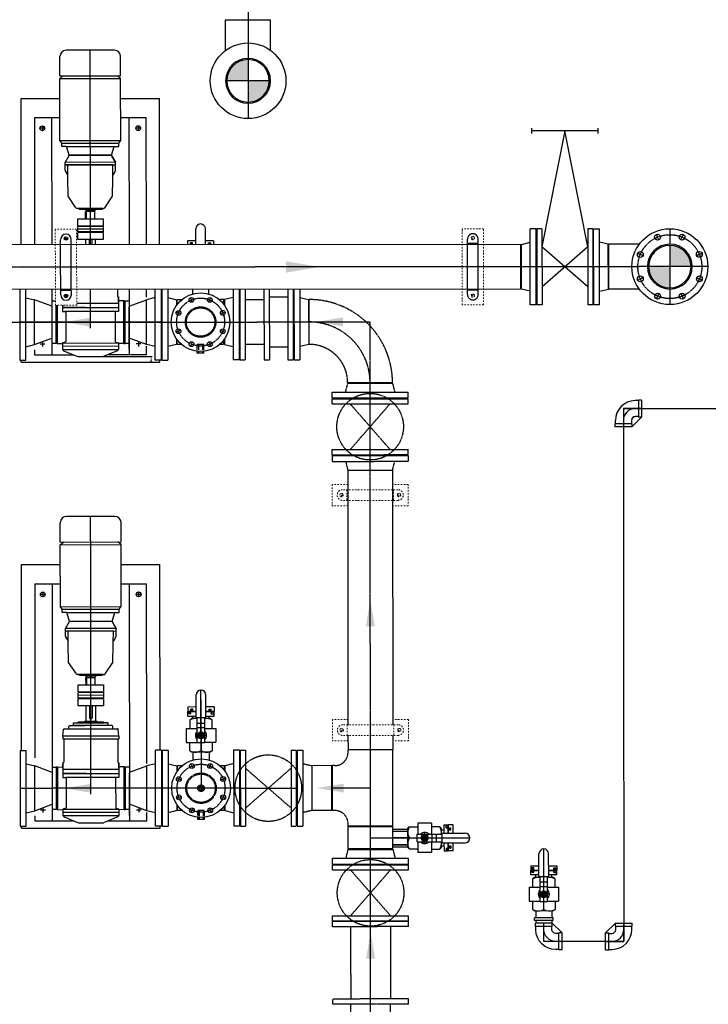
# Model space of a CAD drawing. Header units: metres. Extents: x -270273 to 328371, y -146885 to 591473.
# Tile 277 of 473: x -91211 to -88626, y 416465 to 420161. Entities that reach past the tile are written whole.
import ezdxf

# ---------------------------------------------------------------- set-up
doc = ezdxf.new("R2010")
doc.units = ezdxf.units.M
for name, pattern in [('CENTER', [2, 1.25, -0.25, 0.25, -0.25]), ('HIDDEN', [0.375, 0.25, -0.125]), ('RI-AWZI_SLIBLEIDING', [11, 5, -3, 0, -3])]:
    doc.linetypes.add(name, pattern=pattern)
doc.layers.get('0').update_dxf_attribs({"color": 151})
for name, color, linetype in [('0A1', 6, 'Continuous'), ('0H', 6, 'CENTER'), ('0Hid', 6, 'HIDDEN'), ('0Hu1', 6, 'Continuous'), ('0Symbol', 6, 'Continuous')]:
    doc.layers.add(name, color=color, linetype=linetype)
doc.layers.add('B-XX-RI-AWZI_SLIBLEIDING-G', color=40, linetype='RI-AWZI_SLIBLEIDING', lineweight=18)

# ---------------------------------------------------------------- blocks, each defined once
blk = doc.blocks.new('Vof150')
for p, q in [((-92, -33), (-84.15, 0)), ((-84.15, 0), (84.15, 0)), ((84.15, 0), (92, -33)), ((-142.5, -33), (142.5, -33)), ((-142.5, -55), (-142.5, -33)), ((142.5, -55), (142.5, -33)), ((-142.5, -55), (142.5, -55))]:
    blk.add_line(p, q)
blk = doc.blocks.new('LD150')
for p, q in [((-17, 500), (-17, 520)), ((233, 520), (233, 500)), ((-17, 510), (233, 510)), ((22, 75), (108, 510)), ((108, 510), (194, 75)), ((3, 142.5), (3, -142.5)), ((3, 142.5), (22, 142.5)), ((22, 142.5), (22, -142.5)), ((194, 142.5), (194, -142.5)), ((194, 142.5), (213, 142.5)), ((213, 142.5), (213, -142.5)), ((22, -75), (194, 75)), ((22, 75), (194, -75)), ((3, -142.5), (22, -142.5)), ((194, -142.5), (213, -142.5))]:
    blk.add_line(p, q)
blk = doc.blocks.new('M150600')
for p, q in [((-150, 142.5), (-150, -142.5)), ((-131, 142.5), (-150, 142.5)), ((-131, 142.5), (-131, -142.5)), ((140.5, 142.5), (140.5, -142.5)), ((159.5, 142.5), (140.5, 142.5)), ((159.5, 142.5), (159.5, -142.5)), ((431, 142.5), (431, -142.5)), ((450, 142.5), (431, 142.5)), ((450, 142.5), (450, -142.5)), ((-131, 75), (140.5, 75)), ((431, 75), (159.5, 75)), ((-131, -75), (140.5, -75)), ((431, -75), (159.5, -75)), ((-131, -142.5), (-150, -142.5)), ((159.5, -142.5), (140.5, -142.5)), ((450, -142.5), (431, -142.5))]:
    blk.add_line(p, q)
blk = doc.blocks.new('LD150ba')
for p, q in [((0, 142.5), (0, -142.5)), ((0, 142.5), (19, 142.5)), ((19, 142.5), (19, -142.5)), ((191, 142.5), (191, -142.5)), ((191, 142.5), (210, 142.5)), ((210, 142.5), (210, -142.5)), ((19, -75), (191, 75)), ((19, 75), (191, -75)), ((0, -142.5), (19, -142.5)), ((191, -142.5), (210, -142.5))]:
    blk.add_line(p, q)
at = {"color": 0, "linetype": 'ByBlock'}
blk.add_line((0, 0), (210, 0), dxfattribs=at)
blk.add_circle((105, 0), 125)
blk = doc.blocks.new('S150')
for p, q in [((-227.15, 143), (-58.85, 143)), ((-227.15, 134.15), (-227.15, 143)), ((-58.85, 134.15), (-58.85, 143)), ((-286, -84.15), (-286, 84.15)), ((-286, 84.15), (-277.15, 84.15)), ((-8.85, 84.15), (0, 84.15)), ((0, -84.15), (0, 84.15)), ((-286, -84.15), (0, -84.15))]:
    blk.add_line(p, q)
at = {"color": 0, "linetype": 'ByBlock'}
blk.add_line((-143, 0), (-143, 143), dxfattribs=at)
for centre, start, end in [((-277.15, 134.15), 270, 0), ((-8.85, 134.15), 180, 270)]:
    blk.add_arc(centre, 50, start, end)
blk = doc.blocks.new('sok-DN50va')
for p, q in [((-32.75, 0), (32.75, 0)), ((-32.75, 0), (-32.75, -56)), ((32.75, 0), (32.75, -56)), ((-32.75, -56), (32.75, -56))]:
    blk.add_line(p, q)
at = {"color": 0, "linetype": 'ByBlock'}
blk.add_line((0, -56), (0, 0), dxfattribs=at)
at = {"color": 0, "linetype": 'HIDDEN'}
for p, q in [((-26, 0), (-26, -56)), ((-25, 0), (-25, -56)), ((25, 0), (25, -56)), ((26, 0), (26, -56))]:
    blk.add_line(p, q, dxfattribs=at)
blk = doc.blocks.new('A$C2A487C3A')
for p, q in [((0, -142.5), (0, 142.5)), ((0, 142.5), (22, 142.5)), ((22, 142.5), (22, -142.5)), ((55, 122), (55, 90.9)), ((200, 122), (55, 122)), ((120, -768), (120, 122)), ((164, 107.2), (217.8, 129.3)), ((312.2, 129.3), (217.8, 129.3)), ((366, 107.2), (312.2, 129.3)), ((475, 122), (330, 122)), ((410, -768), (410, 122)), ((475, 103.5), (475, 122)), ((508, 142.5), (508, -142.5)), ((530, 142.5), (508, 142.5)), ((530, -142.5), (530, 142.5)), ((22, 92), (55, 84.2)), ((55, 84.2), (120, 60)), ((55, 84.2), (55, -84.2)), ((120, 102), (120, -58)), ((120, -80), (120, 80)), ((120, 80), (135, 80)), ((135, 80), (135, -80)), ((140, 80), (135, 80)), ((140, 80), (160, 80.5)), ((140, 80), (140, -80)), ((370, 102.5), (160, 102.5)), ((160, 89.5), (160, 102.5)), ((370, 89.5), (160, 89.5)), ((160, 79.1), (160, 89.5)), ((160, 79.5), (370, 79.5)), ((170.5, 74.9), (161.5, 77.1)), ((359.5, 74.9), (368.5, 77.1)), ((370, 89.5), (370, 102.5)), ((370, 79.1), (370, 89.5)), ((390, 80), (370, 80.5)), ((390, -80), (390, 80)), ((390, 80), (395, 80)), ((395, -80), (395, 80)), ((395, 80), (410, 80)), ((475, 84.2), (410, 60)), ((508, 92), (475, 84.2)), ((475, 84.2), (475, -84.2)), ((172, -37.7), (172, 72.9)), ((358, -37.7), (358, 72.9)), ((390, 0), (390, 66.8)), ((120, -60), (55, -84.2)), ((160, -40.5), (172, -40.5)), ((160, -55.5), (160, -40.5)), ((370, -55.5), (160, -55.5)), ((160, -95.5), (160, -55.5)), ((160, -70.5), (370, -70.5)), ((169, -40.5), (358, -40.5)), ((283.1, -55.5), (370, -55.5)), ((370, -40.5), (358, -40.5)), ((370, -55.5), (370, -40.5)), ((370, -95.5), (370, -55.5)), ((410, -60), (475, -84.2)), ((22, -92), (55, -84.2)), ((55, -93.5), (55, -768)), ((135, -80), (120, -80)), ((140, -80), (135, -80)), ((140, -80), (160, -80.5)), ((160, -75.5), (160, -92.5)), ((161, -95.5), (160, -95.5)), ((164, -184.5), (164, -98.5)), ((366, -184.5), (366, -98.5)), ((369, -95.5), (370, -95.5)), ((370, -75.5), (370, -92.5)), ((390, -80), (370, -80.5)), ((390, -80), (395, -80)), ((410, -80), (395, -80)), ((508, -92), (475, -84.2)), ((0, -142.5), (22, -142.5)), ((475, -768), (475, -114.3)), ((530, -142.5), (508, -142.5)), ((160, -185.5), (164, -184.5)), ((370, -185.5), (366, -184.5)), ((370, -185.5), (160, -185.5)), ((160, -195.5), (160, -185.5)), ((160, -195.5), (370, -195.5)), ((160, -195.5), (161.8, -220.7)), ((370, -195.5), (368.2, -220.7)), ((370, -195.5), (370, -185.5)), ((365.2, -223.5), (164.8, -223.5)), ((182.5, -223.5), (182.5, -232.5)), ((185.5, -235.5), (330, -235.5)), ((200, -235.5), (200, -245.5)), ((200, -245.5), (215, -245.5)), ((209, -245.5), (206, -245.5)), ((215, -245.5), (219, -249.5)), ((219, -249.5), (215, -245.5)), ((315, -245.5), (215, -245.5)), ((311, -249.5), (219, -249.5)), ((242.5, -252.5), (242.5, -249.5)), ((242.5, -249.5), (265, -249.5)), ((287.5, -252.5), (242.5, -252.5)), ((247.5, -310), (247.5, -252.5)), ((282.5, -252.5), (282.5, -310)), ((344.5, -235.5), (287.5, -235.5)), ((287.5, -249.5), (287.5, -252.5)), ((315, -245.5), (311, -249.5)), ((330, -245.5), (315, -245.5)), ((330, -235.5), (330, -245.5)), ((347.5, -223.5), (347.5, -232.5)), ((260, -310), (260, -265.5)), ((270, -310), (270, -265.5)), ((217.5, -310), (312.5, -310)), ((217.5, -336), (217.5, -310)), ((312.5, -310), (312.5, -336)), ((217.5, -336), (312.5, -336)), ((217.5, -359), (217.5, -339)), ((217.5, -339), (312.5, -339)), ((217.5, -349), (312.5, -349)), ((217.5, -359), (312.5, -359)), ((217.5, -388), (217.5, -362)), ((312.5, -362), (217.5, -362)), ((312.5, -339), (312.5, -359)), ((312.5, -362), (312.5, -380)), ((312.5, -388), (217.5, -388)), ((250, -419), (250, -388)), ((279.5, -388), (279.5, -412)), ((283, -388), (283, -416)), ((312.5, -380), (312.5, -388)), ((211, -429.2), (181.9, -472.8)), ((218.5, -427), (215.2, -427)), ((218.5, -427), (311.5, -427)), ((222.5, -423), (307.5, -423)), ((247.5, -423), (247.5, -419)), ((247.5, -419), (250, -419)), ((280, -416.5), (250, -416.5)), ((280, -419), (250, -419)), ((283, -416), (280, -416)), ((280, -416), (280, -419)), ((280, -419), (282.5, -419)), ((282.5, -419), (282.5, -423)), ((311.5, -427), (314.8, -427)), ((319, -429.2), (348.1, -472.8)), ((181.9, -472.8), (180.7, -539.8)), ((348.1, -472.8), (349.3, -539.8)), ((170.7, -568.8), (179.9, -552.9)), ((180.5, -551.8), (180, -581.5)), ((180.7, -539.8), (180.5, -551.8)), ((349.3, -539.8), (349.5, -551.8)), ((349.5, -551.8), (350, -581.5)), ((359.3, -568.8), (350.1, -552.9)), ((170, -571.3), (170, -590.5)), ((360, -590.5), (170, -590.5)), ((170, -590.5), (170, -600)), ((180, -581.5), (180, -590)), ((180, -590), (360, -590)), ((180, -590.5), (360, -590.5)), ((350, -581.5), (350, -590)), ((360, -571.3), (360, -590.5)), ((360, -590.5), (360, -600)), ((170, -600), (360, -600)), ((170, -600), (185, -626)), ((170, -600), (185, -626)), ((185, -626), (170, -600)), ((185, -626.5), (175, -660)), ((185, -626), (345, -626)), ((185, -626), (345, -626)), ((185, -626.5), (185, -626)), ((185, -626.5), (345, -626.5)), ((185, -626.5), (345, -626.5)), ((185, -626.5), (185, -626.5)), ((360, -600), (345, -626)), ((360, -600), (345, -626)), ((345, -626.5), (345, -626)), ((345, -626.5), (345, -626.5)), ((345, -626.5), (355, -660)), ((158, -660), (158, -672)), ((355, -660), (158, -660)), ((355, -660), (372, -660)), ((372, -660), (372, -672)), ((158, -672), (151, -682)), ((379, -682), (151, -682)), ((151, -682), (151, -914.7)), ((372, -672), (158, -672)), ((372, -672), (379, -682)), ((379, -682), (379, -914.7)), ((151, -768), (55, -768)), ((475, -768), (379, -768)), ((151, -914.7), (162.4, -924.7)), ((379, -914.7), (151, -914.7)), ((379, -914.7), (367.6, -924.7)), ((151, -924.7), (151, -997.3)), ((379, -924.7), (151, -924.7)), ((379, -924.7), (379, -997.3)), ((174.4, -1020.7), (355.6, -1020.7))]:
    blk.add_line(p, q)
blk.add_lwpolyline([(279.5, -412), (279.5, -412.1), (279.5, -412.3), (279.5, -412.4), (279.5, -412.6), (279.5, -412.7), (279.5, -412.8), (279.5, -413), (279.5, -413.1), (279.5, -413.2), (279.5, -413.4), (279.5, -413.5), (279.5, -413.6), (279.5, -413.8), (279.5, -413.9), (279.5, -414), (279.5, -414.1), (279.5, -414.2), (279.6, -414.4), (279.6, -414.5), (279.6, -414.6), (279.6, -414.7), (279.6, -414.8), (279.6, -414.9), (279.6, -415), (279.7, -415.1), (279.7, -415.2), (279.7, -415.2), (279.7, -415.3), (279.7, -415.4), (279.7, -415.5), (279.7, -415.5), (279.8, -415.6), (279.8, -415.7), (279.8, -415.7), (279.8, -415.8), (279.8, -415.8), (279.9, -415.8), (279.9, -415.9), (279.9, -415.9), (279.9, -415.9), (279.9, -416), (279.9, -416), (280, -416), (280, -416), (280, -416)])
for centre in [(85, -728), (445, -728)]:
    blk.add_circle(centre, 9)
for centre, radius, start, end in [((160, 104.5), 2, 270, 360), ((162, 79.1), 2, 180, 255.9638), ((165, 104.3), 3, 108.6418, 180), ((170, 72.9), 2, 360, 75.9637), ((360, 72.9), 2, 104.0363, 180), ((365, 104.3), 3, 360, 71.3582), ((370, 104.5), 2, 180, 270), ((368, 79.1), 2, 284.0362, 360), ((169, -37.5), 3, 270, 360), ((361, -37.5), 3, 180, 270), ((161, -98.5), 3, 360, 90), ((369, -98.5), 3, 90, 180), ((164.8, -220.5), 3, 184.0856, 270), ((365.2, -220.5), 3, 270, 355.9144), ((185.5, -232.5), 3, 180, 270), ((344.5, -232.5), 3, 270, 360), ((265, -265.5), 5, 360, 180), ((215.2, -432), 5, 90, 146.2268), ((218.5, -423), 4, 270, 0), ((311.5, -423), 4, 180, 270), ((314.8, -432), 5, 33.7732, 90), ((175.5, -550.4), 5, 330, 359), ((354.5, -550.4), 5, 181, 210), ((175, -571.3), 5, 150, 180), ((355, -571.3), 5, 0, 30), ((174.4, -997.3), 23.4, 180, 270), ((355.6, -997.3), 23.4, 270, 0)]:
    blk.add_arc(centre, radius, start, end)
at = {"layer": '0H'}
for p, q in [((76, 82), (94, 82)), ((85, 73), (85, 91)), ((436, 82), (454, 82)), ((445, 73), (445, 91)), ((76, -728), (94, -728)), ((85, -737), (85, -719)), ((436, -728), (454, -728)), ((445, -737), (445, -719))]:
    blk.add_line(p, q, dxfattribs=at)
at = {"layer": '0H', "color": 1, "linetype": 'CENTER'}
for p, q in [((265, 22), (265, -1020.7)), ((0, 0), (530, 0))]:
    blk.add_line(p, q, dxfattribs=at)
blk = doc.blocks.new('sok-DN15ba')
at = {"color": 0, "linetype": 'ByBlock'}
for p, q in [((12.5, 0), (-12.5, 0)), ((0, -12.5), (0, 12.5))]:
    blk.add_line(p, q, dxfattribs=at)
for radius in [12.5, 7.5]:
    blk.add_circle((0, 0), radius)
blk.add_arc((0, 0), 8.5, 180, 90)
blk = doc.blocks.new('B150')
for p, q in [((-84.1, 0), (84.2, 0)), ((228.5, -144.3), (228.5, -312.6))]:
    blk.add_line(p, q)
for radius in [312.6, 144.3]:
    blk.add_arc((228.5, 0), radius, 180, 270)
at = {"color": 0, "linetype": 'ByBlock'}
blk.add_arc((228.5, 0), 228.5, 180, 270, dxfattribs=at)
blk = doc.blocks.new('KK_DN50ba')
for p, q in [((-63.4, 35.6), (-57.8, 42)), ((-57.8, 42), (-26.4, 42)), ((25.6, 55.1), (-26.4, 55.1)), ((-26.4, 55.1), (-26.4, 14)), ((-26.4, 42), (-26.4, 14)), ((25.6, 55.1), (25.6, 14)), ((25.6, 48.4), (25.6, 14)), ((57.1, 42), (25.6, 42)), ((62.6, 35.6), (57.1, 42)), ((-63.4, -35.6), (-63.4, 35.6)), ((-57.8, 0), (-28.4, 0)), ((-28.4, 14), (65.4, 14)), ((-28.4, -14), (-28.4, 14)), ((27.7, -14), (27.7, 14)), ((44.3, -14), (44.3, 14)), ((62.6, 14), (62.6, 35.6)), ((65.4, 18.2), (151.4, 18.2)), ((65.4, -18.2), (65.4, 18.2)), ((-57.8, -42), (-63.4, -35.6)), ((-28.4, -14), (65.4, -14)), ((-26.4, -14), (-26.4, -42)), ((-26.4, -14), (-26.4, -55.1)), ((25.6, -14), (25.6, -48.4)), ((25.6, -14), (25.6, -55.1)), ((57.1, -42), (62.6, -35.6)), ((62.6, -35.6), (62.6, -14)), ((65.4, -18.2), (151.4, -18.2)), ((-26.4, -42), (-57.8, -42)), ((25.6, -55.1), (-26.4, -55.1)), ((25.6, -42), (57.1, -42))]:
    blk.add_line(p, q)
blk.add_lwpolyline([(-5.6, 9.1), (-10.9, 0), (-5.6, -9.1), (4.9, -9.1), (10.1, 0), (4.9, 9.1)], close=True)
for radius in [13.1, 8.27, 6.13]:
    blk.add_circle((-0.4, 0), radius)
for centre, radius, start, end in [((-21, 21), 42.3, 150.2533, 209.7467), ((20.3, 21), 42.3, 350.4908, 29.7467), ((-21, -21), 42.3, 150.2533, 209.7467), ((-0.4, 0), 21, 41.8103, 138.1897), ((-0.4, 0), 7, 168.4465, 99.6448), ((151.4, 0), 18.2, 270, 90), ((-0.4, 0), 21, 221.8103, 318.1897), ((20.3, -21), 42.3, 330.2533, 9.5092)]:
    blk.add_arc(centre, radius, start, end)
at = {"layer": '0H'}
for p, q in [((-0.4, -21), (-0.4, 21)), ((-63.4, 0), (169.6, 0))]:
    blk.add_line(p, q, dxfattribs=at)
blk = doc.blocks.new('knie90-DN50va')
for p, q in [((-68.7, -31.7), (-68.7, 31.7)), ((-56.5, 31.7), (-68.7, 31.7)), ((-56.5, -31.7), (-56.5, 31.7)), ((-44.2, 30.2), (-56.5, 30.2)), ((-68.7, -31.7), (-31.7, -68.7)), ((-56.5, -31.7), (-68.7, -31.7)), ((-44.2, -30.1), (-56.5, -30.1)), ((31.7, -56.5), (-31.7, -56.5)), ((-31.7, -68.7), (-31.7, -56.5)), ((31.7, -68.7), (-31.7, -68.7)), ((-30.1, -56.5), (-30.1, -44.2)), ((30.2, -56.5), (30.2, -44.2)), ((31.7, -68.7), (31.7, -56.5))]:
    blk.add_line(p, q)
at = {"color": 0, "linetype": 'ByBlock'}
for p, q in [((0, 0), (-68.7, 0)), ((0, -68.7), (0, 0))]:
    blk.add_line(p, q, dxfattribs=at)
for radius in [74.3, 14]:
    blk.add_arc((-44.2, -44.2), radius, 0, 90)
blk.add_arc((-44.2, -44.2), 44.2, 0, 90, dxfattribs=at)
blk = doc.blocks.new('slibverwerkingsgebouw')
at = {"layer": '0A1'}
h = blk.add_hatch(color=256, dxfattribs=at)
h.paths.add_polyline_path([(7115.1, 3532.2, 0.414214), (7194.7, 3611.9), (7115, 3611.9)])
h.paths.add_polyline_path([(7035.4, 3611.8), (7115, 3611.9), (7115, 3691.5, 0.414214)])
h = blk.add_hatch(color=256, dxfattribs=at)
h.paths.add_polyline_path([(8777.7, 2914.5, 0.412376), (8698, 2993.6), (8698.1, 2914.4)])
h.paths.add_polyline_path([(8698.1, 2834.3), (8698.1, 2914.4), (8618.4, 2914.4, 0.416053)])
for p, q in [((6391.4, 2769.9), (6391.2, 3054.9)), ((6471.2, 3054.9), (6391.2, 3054.9)), ((6471.4, 2769.9), (6471.2, 3054.9)), ((7998.3, 3056), (7918.3, 3055.9)), ((7918.5, 2770.9), (7918.3, 3055.9)), ((7998.5, 2771), (7998.3, 3056)), ((7951.9, 3021.4), (7964.9, 3021.4)), ((7958.4, 3014.9), (7958.4, 3027.9)), ((7958.5, 2811.9), (7958.5, 2798.9)), ((7952, 2805.4), (7965, 2805.4)), ((6471.4, 2769.9), (6391.4, 2769.9)), ((7998.5, 2771), (7918.5, 2770.9)), ((7488.9, 2096.6), (7430.5, 2096.5)), ((7430.5, 2096.5), (7430.6, 2016.5)), ((7677.1, 2076.7), (7469.1, 2076.6)), ((7485.6, 2076.6), (7485.6, 2036.6)), ((7715.5, 2096.7), (7657.2, 2096.7)), ((7660.5, 2076.7), (7660.6, 2036.7)), ((7715.5, 2096.7), (7715.6, 2016.7)), ((7471.6, 2056.6), (7458.6, 2056.5)), ((7465.1, 2050.1), (7465.1, 2063.1)), ((7677.1, 2036.7), (7469.1, 2036.6)), ((7674.6, 2056.7), (7687.6, 2056.7)), ((7681.1, 2050.2), (7681.1, 2063.2)), ((7488.9, 2016.6), (7430.6, 2016.5)), ((7715.6, 2016.7), (7657.2, 2016.7)), ((7489.5, 1214.1), (7431.1, 1214.1)), ((7431.1, 1214.1), (7431.2, 1134.1)), ((7677.7, 1194.3), (7469.7, 1194.1)), ((7486.2, 1194.1), (7486.2, 1154.1)), ((7716.1, 1214.3), (7657.8, 1214.2)), ((7661.1, 1194.2), (7661.2, 1154.2)), ((7716.1, 1214.3), (7716.2, 1134.3)), ((7472.2, 1174.1), (7459.2, 1174.1)), ((7465.7, 1167.6), (7465.7, 1180.6)), ((7677.7, 1154.3), (7469.7, 1154.1)), ((7675.2, 1174.2), (7688.2, 1174.3)), ((7681.7, 1167.8), (7681.7, 1180.8)), ((7489.5, 1134.1), (7431.2, 1134.1)), ((7716.2, 1134.3), (7657.8, 1134.2))]:
    blk.add_line(p, q)
for centre in [(7958.4, 3021.4), (7958.5, 2805.4), (7465.1, 2056.6), (7681.1, 2056.7), (7465.7, 1174.1), (7681.7, 1174.3)]:
    blk.add_circle(centre, 6.5)
for centre, start, end in [((7469.1, 2056.6), 90.0391, 270.0391), ((7677.1, 2056.7), 270.0391, 90.0391), ((7469.7, 1174.1), 90.0391, 270.0391), ((7677.7, 1174.3), 270.0391, 90.0391)]:
    blk.add_arc(centre, 20, start, end)
at = {"layer": '0H'}
for p, q in [((7112.5, 7254.9), (7115.1, 3469.9)), ((7199.2, 3611.9), (7030.9, 3611.8)), ((8656.3, 3014.6), (8647.8, 3034.9)), ((8698, 3056.4), (8698.1, 2771.4)), ((8739.7, 3014.7), (8748.1, 3035)), ((8597.3, 2955.6), (8577, 2964)), ((8798.7, 2955.7), (8819, 2964.2)), ((8840.6, 2914), (5929, 2912.1)), ((8597.4, 2872.2), (8577.1, 2863.7)), ((8798.8, 2872.3), (8819.1, 2863.9)), ((8656.4, 2813.2), (8648, 2792.9)), ((8739.8, 2813.3), (8748.3, 2792.9)), ((6905.6, 2781), (6898.3, 2798.6)), ((6967.6, 2781.1), (6974.8, 2798.6)), ((6861.8, 2737.2), (6844.2, 2744.4)), ((7011.4, 2737.3), (7029, 2744.6)), ((5145.1, 2705), (7572.6, 2706.7)), ((7574.6, -213.6), (7572.6, 2706.7)), ((6861.8, 2675.2), (6844.3, 2667.9)), ((7011.5, 2675.3), (7029, 2668)), ((6905.7, 2631.4), (6898.4, 2613.8)), ((6967.7, 2631.4), (6975, 2613.9)), ((8523.4, 2380.8), (10563.1, 2382.2)), ((8523.4, 2380.8), (8524.7, 380.8)), ((6937.6, 1289.4), (6937.8, 956.2)), ((6906.8, 1031), (6899.5, 1048.6)), ((6968.8, 1031.1), (6976, 1048.6)), ((6863, 987.2), (6845.4, 994.4)), ((7012.6, 987.3), (7030.2, 994.6)), ((7082.3, 956.3), (6792.3, 956.1)), ((6863, 925.2), (6845.5, 917.9)), ((7012.7, 925.3), (7030.2, 918)), ((6906.9, 881.4), (6899.6, 863.8)), ((6968.9, 881.4), (6976.1, 863.9)), ((7573.9, 769.1), (7821.5, 769.3)), ((8524.7, 380.8), (8224.7, 380.6))]:
    blk.add_line(p, q, dxfattribs=at)
for centre, radius in [((8698.1, 2913.9), 120), ((6936.6, 2706.2), 90), ((6937.8, 956.2), 90)]:
    blk.add_circle(centre, radius, dxfattribs=at)
at = {"layer": '0Hid'}
for p, q in [((6411.3, 2808.4), (6411.2, 3016.4)), ((6451.3, 2808.4), (6451.2, 3016.4)), ((7938.5, 2809.4), (7938.4, 3017.4)), ((7978.4, 3000.9), (7938.4, 3000.9)), ((7978.5, 2809.4), (7978.4, 3017.4)), ((7978.5, 2826), (7938.5, 2825.9)), ((6949.2, 2622.1), (6924.2, 2622.1)), ((6924.2, 2602), (6924.2, 2622.1)), ((6928.2, 2622.1), (6928.2, 2601.6)), ((6928.2, 2596.6), (6928.2, 2589.1)), ((6929.2, 2622.1), (6929.2, 2601.5)), ((6929.2, 2596.5), (6929.2, 2589.1)), ((6944.2, 2622.1), (6944.2, 2601.5)), ((6944.2, 2596.5), (6944.2, 2589.1)), ((6945.2, 2622.1), (6945.2, 2601.6)), ((6945.2, 2596.6), (6945.2, 2589.1)), ((6949.2, 2602), (6949.2, 2622.1)), ((7024.2, 2622.1), (7007.5, 2622.1)), ((6950.4, 872.1), (6925.4, 872.1)), ((6925.4, 852), (6925.4, 872.1)), ((6929.4, 872.1), (6929.4, 851.6)), ((6930.4, 872.1), (6930.4, 851.5)), ((6945.4, 872.1), (6945.4, 851.5)), ((6946.4, 872.1), (6946.4, 851.6)), ((6950.4, 852), (6950.4, 872.1)), ((6929.4, 846.6), (6929.4, 839.1)), ((6930.4, 846.5), (6930.4, 839.1)), ((6945.4, 846.5), (6945.4, 839.1)), ((6946.4, 846.6), (6946.4, 839.1))]:
    blk.add_line(p, q, dxfattribs=at)
for centre, radius in [((6936.6, 2706.2), 57.1), ((6936.6, 2706.2), 53.5), ((6937.8, 956.2), 57.1), ((6937.8, 956.2), 53.5)]:
    blk.add_circle(centre, radius, dxfattribs=at)
for centre, start, end in [((7958.4, 3017.4), 0.0391, 180.0391), ((7958.5, 2809.4), 180.0391, 0.0391)]:
    blk.add_arc(centre, 20, start, end, dxfattribs=at)
at = {"layer": '0Hu1'}
for p, q in [((7030.7, 3840.3), (7199, 3840.4)), ((7030.8, 3726.2), (7030.7, 3840.3)), ((7199.1, 3726.3), (7199, 3840.4)), ((6408.5, 3630.6), (6408.4, 3703.2)), ((6613.1, 3726.7), (6431.8, 3726.6)), ((6522.9, 2996.6), (6522.4, 3726.6)), ((6636.5, 3630.7), (6636.4, 3703.4)), ((6408.5, 3630.6), (6636.5, 3630.7)), ((6408.5, 3620.6), (6419.9, 3630.6)), ((6636.5, 3620.7), (6625.1, 3630.7)), ((6408.5, 3620.6), (6636.5, 3620.7)), ((6408.7, 3387.9), (6408.5, 3620.6)), ((6636.7, 3388), (6636.5, 3620.7)), ((6262.6, 3545.8), (6408.6, 3545.9)), ((6262.9, 2996.4), (6262.6, 3545.8)), ((6636.6, 3546), (6782.6, 3546.1)), ((6782.9, 2996.8), (6782.6, 3546.1)), ((6312.6, 3473.8), (6408.6, 3473.9)), ((6312.6, 3473.8), (6312.9, 2996.5)), ((6342.6, 3442.8), (6342.6, 3424.8)), ((6377.6, 3473.8), (6377.9, 2996.5)), ((6636.6, 3474), (6732.6, 3474.1)), ((6667.6, 3474), (6667.9, 2996.7)), ((6702.6, 3443.1), (6702.6, 3425.1)), ((6732.9, 2996.7), (6732.6, 3474.1)), ((6351.6, 3433.8), (6333.6, 3433.8)), ((6711.6, 3434.1), (6693.6, 3434.1)), ((6408.7, 3387.9), (6636.7, 3388)), ((6415.7, 3377.9), (6408.7, 3387.9)), ((6415.7, 3377.9), (6629.7, 3378)), ((6415.7, 3365.9), (6415.7, 3377.9)), ((6432.7, 3365.9), (6415.7, 3365.9)), ((6432.7, 3365.9), (6629.7, 3366)), ((6442.7, 3332.4), (6432.7, 3365.9)), ((6602.7, 3332.5), (6612.7, 3366)), ((6629.7, 3378), (6636.7, 3388)), ((6629.7, 3366), (6629.7, 3378)), ((6427.7, 3305.9), (6442.7, 3331.9)), ((6427.7, 3305.9), (6442.7, 3331.9)), ((6602.7, 3332.5), (6442.7, 3332.4)), ((6602.7, 3332.5), (6442.7, 3332.4)), ((6442.7, 3332.4), (6442.7, 3332.4)), ((6442.7, 3332.4), (6442.7, 3331.9)), ((6602.7, 3332), (6442.7, 3331.9)), ((6602.7, 3332), (6442.7, 3331.9)), ((6602.7, 3332.5), (6602.7, 3332)), ((6602.7, 3332.5), (6602.7, 3332.5)), ((6617.7, 3306), (6602.7, 3332)), ((6617.7, 3306), (6602.7, 3332)), ((6602.7, 3332), (6617.7, 3306)), ((6617.7, 3306), (6427.7, 3305.9)), ((6427.7, 3296.4), (6427.7, 3305.9)), ((6427.7, 3296.4), (6617.7, 3296.5)), ((6607.7, 3296.5), (6427.7, 3296.4)), ((6427.7, 3277.2), (6427.7, 3296.4)), ((6607.7, 3296), (6427.7, 3295.9)), ((6437.7, 3287.4), (6437.7, 3295.9)), ((6607.7, 3287.5), (6607.7, 3296)), ((6617.7, 3296.5), (6617.7, 3306)), ((6617.7, 3277.4), (6617.7, 3296.5)), ((6428.4, 3274.7), (6437.6, 3258.8)), ((6438.3, 3257.7), (6437.7, 3287.4)), ((6438.5, 3245.7), (6438.3, 3257.7)), ((6607, 3245.8), (6607.2, 3257.8)), ((6607.2, 3257.8), (6607.7, 3287.5)), ((6617.1, 3274.9), (6607.9, 3258.9)), ((6439.7, 3178.7), (6438.5, 3245.7)), ((6605.9, 3178.8), (6607, 3245.8)), ((6468.8, 3135.1), (6439.7, 3178.7)), ((6576.8, 3135.2), (6605.9, 3178.8)), ((6476.3, 3132.9), (6473, 3132.9)), ((6569.3, 3133), (6476.3, 3132.9)), ((6565.3, 3129), (6480.3, 3128.9)), ((6504.8, 3121.9), (6507.8, 3121.9)), ((6504.9, 3093.9), (6504.8, 3121.9)), ((6505.3, 3124.9), (6505.3, 3128.9)), ((6507.8, 3124.9), (6505.3, 3124.9)), ((6507.8, 3124.9), (6537.8, 3125)), ((6507.8, 3121.9), (6507.8, 3124.9)), ((6507.8, 3122.4), (6537.8, 3122.5)), ((6508.4, 3093.9), (6508.4, 3117.9)), ((6540.3, 3125), (6537.8, 3125)), ((6537.8, 3125), (6537.9, 3094)), ((6540.3, 3129), (6540.3, 3125)), ((6569.3, 3133), (6572.7, 3133)), ((6475.4, 3093.9), (6570.4, 3094)), ((6475.4, 3085.9), (6475.4, 3093.9)), ((6475.4, 3067.9), (6475.4, 3085.9)), ((6570.4, 3094), (6570.4, 3068)), ((6475.4, 3067.9), (6570.4, 3068)), ((6570.4, 3065), (6475.4, 3064.9)), ((6475.4, 3044.9), (6475.4, 3064.9)), ((6570.4, 3055), (6475.4, 3054.9)), ((6570.4, 3045), (6475.4, 3044.9)), ((6570.4, 3042), (6475.4, 3041.9)), ((6475.4, 3015.9), (6475.4, 3041.9)), ((6570.4, 3065), (6570.4, 3045)), ((6570.4, 3042), (6570.4, 3016)), ((6918.2, 2996.9), (6918.2, 3056.2)), ((6954.6, 2996.9), (6954.6, 3056.2)), ((8139, 2997.7), (6074, 2996.3)), ((6424.7, 3020.4), (6437.7, 3020.4)), ((6431.2, 3013.9), (6431.2, 3026.9)), ((6570.4, 3016), (6475.4, 3015.9)), ((6505.4, 2996.6), (6505.4, 3015.9)), ((6517.9, 3015.9), (6517.9, 2996.6)), ((6527.9, 3016), (6527.9, 2996.6)), ((6540.4, 3016), (6540.4, 2996.6)), ((6918.2, 3011.1), (6887.4, 3011)), ((6887.4, 3011), (6887.4, 2996.9)), ((6906.3, 3003.1), (6898.4, 3003.1)), ((6898.4, 2998.1), (6898.4, 3003.1)), ((6903.4, 2998.1), (6898.4, 2998.1)), ((6903.4, 2996.9), (6903.4, 2998.1)), ((6906.3, 2996.9), (6906.3, 3003.1)), ((6985.4, 3011.1), (6954.6, 3011.1)), ((6966.6, 3003.1), (6974.4, 3003.1)), ((6966.6, 2996.9), (6966.6, 3003.1)), ((6969.4, 2998.1), (6974.4, 2998.1)), ((6969.4, 2996.9), (6969.4, 2998.1)), ((6974.4, 2998.1), (6974.4, 3003.1)), ((6985.4, 3011.1), (6985.4, 2996.9)), ((8139.1, 2829.4), (8139, 2997.7)), ((8469.1, 2829.6), (8469, 2997.9)), ((8583, 2998), (8469.5, 2997.9)), ((8139.1, 2829.4), (6074.1, 2828)), ((6258, 2828.1), (6258.2, 2563.3)), ((6280.2, 2563.3), (6280, 2828.1)), ((6378, 2828.2), (6378.2, 2583.8)), ((6451.3, 2824.9), (6411.3, 2824.9)), ((6431.3, 2810.9), (6431.3, 2797.9)), ((6523.1, 2683.9), (6523, 2828.3)), ((6624, 2828.4), (6624.1, 2804.5)), ((6668, 2828.4), (6668.2, 2584)), ((6733.1, 2799.5), (6733, 2828.4)), ((6766.2, 2563.6), (6766, 2828.5)), ((6788, 2828.5), (6788.2, 2563.6)), ((6791, 2828.5), (6791.2, 2563.6)), ((6813, 2828.5), (6813.2, 2563.6)), ((6906.4, 2828.6), (6906.4, 2812)), ((6966.7, 2828.6), (6966.7, 2812)), ((7059, 2828.7), (7059.2, 2563.8)), ((7081, 2828.7), (7081.2, 2563.8)), ((7084, 2828.7), (7084.2, 2563.8)), ((7104, 2828.7), (7104.2, 2563.8)), ((7174.5, 2828.8), (7174.7, 2563.9)), ((7194.5, 2828.8), (7194.7, 2563.9)), ((7264, 2828.8), (7264.2, 2564)), ((7284, 2828.8), (7284.2, 2564)), ((7287, 2828.8), (7287.2, 2564)), ((7309, 2828.8), (7309.2, 2564)), ((8583.1, 2829.7), (8469.6, 2829.6)), ((6280.1, 2797.8), (6313.1, 2790)), ((6378.1, 2765.8), (6313.1, 2790)), ((6313.2, 2621.7), (6313.1, 2790)), ((6378.1, 2785.8), (6391.3, 2785.9)), ((6424.8, 2804.4), (6437.8, 2804.4)), ((6628.1, 2776.5), (6471.4, 2776.4)), ((6627.1, 2801.5), (6628.1, 2801.5)), ((6628.1, 2801.5), (6628.1, 2761.5)), ((6628.1, 2781.5), (6628.1, 2798.5)), ((6648.1, 2786), (6628.1, 2786.5)), ((6648.2, 2626), (6648.1, 2786)), ((6648.1, 2786), (6653.1, 2786)), ((6653.2, 2626), (6653.1, 2786)), ((6653.1, 2786), (6668.1, 2786)), ((6668.1, 2766), (6733.1, 2790.2)), ((6668.1, 2786), (6668.2, 2626)), ((6766.1, 2798.1), (6733.1, 2790.2)), ((6733.2, 2621.9), (6733.1, 2790.2)), ((6813.1, 2798.1), (6846.1, 2790.3)), ((6846.1, 2790.3), (6846.1, 2768.7)), ((6848.1, 2771.5), (6848.1, 2790.3)), ((6865.7, 2790.3), (6848.1, 2790.3)), ((7024.1, 2790.4), (7007.4, 2790.4)), ((7024.1, 2771.6), (7024.1, 2790.4)), ((7059.1, 2798.3), (7026.1, 2790.4)), ((7026.1, 2790.4), (7026.1, 2768.8)), ((7174.5, 2789.8), (7104.1, 2789.7)), ((7264.1, 2799.2), (7194.5, 2799.2)), ((7309.1, 2798.5), (7342.1, 2790.7)), ((7342.1, 2790.7), (7342.2, 2622.4)), ((6393.1, 2769.9), (6393.2, 2625.9)), ((6398.1, 2769.9), (6398.2, 2625.9)), ((6418.1, 2769.9), (6418.1, 2761.4)), ((6418.1, 2761.4), (6628.1, 2761.5)), ((6505, 2761.4), (6418.1, 2761.4)), ((6418.1, 2761.4), (6418.1, 2746.4)), ((6418.1, 2746.4), (6430.1, 2746.4)), ((6619.1, 2746.5), (6430.1, 2746.4)), ((6430.1, 2743.6), (6430.2, 2632.9)), ((6628.1, 2746.5), (6616.1, 2746.5)), ((6616.1, 2743.7), (6616.2, 2633.1)), ((6628.1, 2761.5), (6628.1, 2746.5)), ((6668.2, 2604), (6668.1, 2764)), ((6788.1, 2706.1), (6258.1, 2705.8)), ((6398.1, 2705.9), (6398.2, 2639)), ((6313.2, 2621.7), (6378.2, 2645.8)), ((6343.2, 2632.8), (6343.2, 2614.8)), ((6393.2, 2625.9), (6378.2, 2625.8)), ((6398.2, 2625.9), (6393.2, 2625.9)), ((6398.2, 2625.9), (6418.2, 2625.4)), ((6418.2, 2626.8), (6418.2, 2616.4)), ((6628.2, 2626.5), (6418.2, 2626.4)), ((6428.7, 2631), (6419.7, 2628.8)), ((6617.7, 2631.1), (6626.7, 2628.9)), ((6628.2, 2627), (6628.2, 2616.5)), ((6648.2, 2626), (6628.2, 2625.5)), ((6648.2, 2626), (6653.2, 2626)), ((6668.2, 2626), (6653.2, 2626)), ((6733.2, 2621.9), (6668.2, 2646)), ((6703.2, 2633.1), (6703.2, 2615.1)), ((6846.2, 2643.6), (6846.2, 2622)), ((6848.2, 2622), (6848.2, 2640.8)), ((7024.2, 2622.1), (7024.2, 2641)), ((7026.2, 2643.8), (7026.2, 2622.1)), ((6280.2, 2613.8), (6313.2, 2621.7)), ((6313.2, 2602.3), (6313.2, 2583.8)), ((6352.2, 2623.8), (6334.2, 2623.8)), ((6418.2, 2616.4), (6628.2, 2616.5)), ((6418.2, 2616.4), (6418.2, 2603.4)), ((6418.2, 2603.4), (6628.2, 2603.5)), ((6422.2, 2598.7), (6476, 2576.6)), ((6624.2, 2598.8), (6570.4, 2576.7)), ((6628.2, 2616.5), (6628.2, 2603.5)), ((6712.2, 2624.1), (6694.2, 2624.1)), ((6766.2, 2614.1), (6733.2, 2621.9)), ((6733.2, 2584.1), (6733.2, 2615.2)), ((6846.2, 2622), (6813.2, 2614.1)), ((6865.8, 2622), (6848.2, 2622)), ((6924.2, 2589.1), (6924.2, 2596.9)), ((6949.2, 2589.1), (6924.2, 2589.1)), ((6949.2, 2589.1), (6949.2, 2597)), ((7026.2, 2622.1), (7059.2, 2614.3)), ((7174.7, 2622.2), (7104.2, 2622.2)), ((7264.2, 2612.1), (7194.7, 2612.1)), ((7342.2, 2622.4), (7309.2, 2614.5)), ((6258.2, 2563.3), (6280.2, 2563.3)), ((6263.2, 2555.8), (6263.2, 2563.3)), ((6263.2, 2555.8), (6783.2, 2556.1)), ((6313.2, 2583.8), (6458.2, 2583.9)), ((6476, 2576.6), (6570.4, 2576.7)), ((6528.2, 2576.6), (6755.3, 2576.8)), ((6588.2, 2584), (6733.2, 2584.1)), ((6788.2, 2563.6), (6766.2, 2563.6)), ((6783.2, 2556.1), (6783.2, 2563.6)), ((6791.2, 2563.6), (6813.2, 2563.6)), ((7081.2, 2563.8), (7059.2, 2563.8)), ((7084.2, 2563.8), (7104.2, 2563.8)), ((7174.7, 2563.9), (7194.7, 2563.9)), ((7264.2, 2564), (7284.2, 2564)), ((7287.2, 2564), (7309.2, 2564)), ((7488.6, 2476.1), (7656.9, 2476.2)), ((7657.2, 2148.7), (7488.9, 2148.6)), ((7488.9, 2148.6), (7489.5, 1194.1)), ((7657.2, 2148.7), (7657.8, 1194.2)), ((7488.9, 2108.6), (7488.9, 2076.6)), ((7657.2, 2108.7), (7657.2, 2076.7)), ((6263.7, 1795.8), (6409.7, 1795.9)), ((6264.2, 1098.3), (6263.7, 1795.8)), ((6637.7, 1796), (6783.7, 1796.1)), ((6784.2, 1098.6), (6783.7, 1796.1)), ((6919.4, 1261.1), (6888.6, 1261)), ((6888.6, 1261), (6888.6, 1244.5)), ((6986.6, 1261.1), (6955.8, 1261.1)), ((6986.6, 1261.1), (6986.6, 1244.6)), ((6919.4, 1244.5), (6888.6, 1244.5)), ((6919.4, 1243.1), (6888.6, 1243.1)), ((6888.6, 1227.1), (6888.6, 1243.1)), ((6888.6, 1227.1), (6919.4, 1227.1)), ((6892, 1244.5), (6892, 1235.4)), ((6899.6, 1235.4), (6892, 1235.4)), ((6897.1, 1239.5), (6897.1, 1244.5)), ((6899.6, 1239.5), (6897.1, 1239.5)), ((6907.5, 1253.1), (6899.6, 1253.1)), ((6899.6, 1248.1), (6899.6, 1253.1)), ((6904.6, 1248.1), (6899.6, 1248.1)), ((6899.6, 1235.4), (6899.6, 1239.5)), ((6904.6, 1243.1), (6904.6, 1248.1)), ((6907.5, 1243.1), (6907.5, 1253.1)), ((6907.5, 1217.5), (6907.5, 1227.1)), ((6986.6, 1244.6), (6955.8, 1244.6)), ((6986.6, 1243.1), (6955.8, 1243.1)), ((6955.8, 1227.1), (6986.6, 1227.1)), ((6967.8, 1253.1), (6975.6, 1253.1)), ((6967.8, 1243.1), (6967.8, 1253.1)), ((6967.8, 1217.5), (6967.8, 1227.1)), ((6970.6, 1248.1), (6975.6, 1248.1)), ((6970.6, 1243.1), (6970.6, 1248.1)), ((6975.6, 1248.1), (6975.6, 1253.1)), ((6975.7, 1239.6), (6978.2, 1239.6)), ((6975.7, 1235.4), (6975.7, 1239.6)), ((6975.7, 1235.4), (6983.2, 1235.4)), ((6978.2, 1239.6), (6978.2, 1244.6)), ((6983.2, 1244.6), (6983.2, 1235.4)), ((6986.6, 1227.1), (6986.6, 1243.1)), ((7489.5, 1154.1), (7489.6, 1101.6)), ((7657.8, 1154.2), (7657.9, 1101.7)), ((6792.2, 1098.6), (6792.4, 813.6)), ((6792.2, 1098.6), (6814.2, 1098.6)), ((6814.2, 1098.6), (6814.4, 813.6)), ((6907.6, 1091.5), (6907.6, 1062)), ((6967.9, 1091.5), (6967.9, 1062)), ((7060.2, 1098.8), (7060.4, 813.8)), ((7082.2, 1098.8), (7060.2, 1098.8)), ((7082.2, 1098.8), (7082.4, 813.8)), ((7489.6, 1101.6), (7657.9, 1101.7)), ((6814.3, 1048.1), (6847.3, 1040.3)), ((6847.3, 1040.3), (6847.3, 1018.7)), ((6849.3, 1021.5), (6849.3, 1040.3)), ((6866.9, 1040.3), (6849.3, 1040.3)), ((7025.3, 1040.4), (7008.6, 1040.4)), ((7025.3, 1023), (7025.3, 1040.4)), ((7060.3, 1048.3), (7027.3, 1040.4)), ((7027.3, 1040.4), (7027.3, 1020.2)), ((7428.8, 1040.7), (7355.3, 1040.7)), ((7355.4, 872.4), (7355.3, 1040.7)), ((7428.9, 872.4), (7428.8, 1040.7)), ((6847.4, 893.6), (6847.4, 872)), ((6849.4, 872), (6849.4, 890.8)), ((7025.4, 872.1), (7025.4, 889.6)), ((7027.4, 892.3), (7027.4, 872.1)), ((6847.4, 872), (6814.4, 864.1)), ((6867, 872), (6849.4, 872)), ((7025.4, 872.1), (7008.7, 872.1)), ((7027.4, 872.1), (7060.4, 864.3)), ((7428.9, 872.4), (7355.4, 872.4)), ((6264.4, 805.8), (6264.4, 813.3)), ((6784.4, 806.1), (6784.4, 813.6)), ((6792.4, 813.6), (6814.4, 813.6)), ((6925.4, 839.1), (6925.4, 846.9)), ((6950.4, 839.1), (6925.4, 839.1)), ((6950.4, 839.1), (6950.4, 847)), ((7082.4, 813.8), (7060.4, 813.8)), ((7489.8, 726.1), (7489.8, 813.6)), ((7849.7, 818.3), (7849.7, 787.5)), ((7849.7, 818.3), (7865.7, 818.3)), ((7867.1, 814.9), (7858, 814.9)), ((7858, 807.3), (7858, 814.9)), ((7865.7, 787.5), (7865.7, 818.3)), ((7883.7, 818.3), (7867.1, 818.3)), ((7867.2, 787.5), (7867.1, 818.3)), ((7883.7, 787.5), (7883.7, 818.3)), ((6264.4, 805.8), (6784.4, 806.1)), ((7489.8, 811.6), (7658.1, 811.7)), ((7658.1, 726.2), (7658.1, 811.7)), ((7840.1, 799.4), (7849.7, 799.4)), ((7858, 807.3), (7862.2, 807.3)), ((7862.2, 807.3), (7862.1, 809.8)), ((7862.1, 809.8), (7867.1, 809.8)), ((7865.7, 802.3), (7870.7, 802.3)), ((7865.7, 799.4), (7875.7, 799.4)), ((7870.7, 807.3), (7875.7, 807.3)), ((7870.7, 802.3), (7870.7, 807.3)), ((7875.7, 799.4), (7875.7, 807.3)), ((7849.7, 751.1), (7849.8, 720.3)), ((7865.8, 720.3), (7865.7, 751.1)), ((7867.2, 720.3), (7867.2, 751.1)), ((7883.7, 720.3), (7883.7, 751.1)), ((7658.1, 728.2), (7489.8, 728.1)), ((7840.1, 739.1), (7849.7, 739.1)), ((7849.8, 720.3), (7865.8, 720.3)), ((7858.1, 731.2), (7858.1, 723.7)), ((7858.1, 731.2), (7862.2, 731.2)), ((7867.2, 723.7), (7858.1, 723.7)), ((7862.2, 731.2), (7862.2, 728.7)), ((7862.2, 728.7), (7867.2, 728.8)), ((7865.7, 739.1), (7875.7, 739.1)), ((7865.7, 736.3), (7870.7, 736.3)), ((7883.7, 720.3), (7867.2, 720.3)), ((7870.7, 736.3), (7870.7, 731.3)), ((7870.7, 731.3), (7875.7, 731.3)), ((7875.7, 739.1), (7875.7, 731.3)), ((8175.5, 664.5), (8206.3, 664.6)), ((8175.5, 664.5), (8175.5, 648)), ((8175.5, 648), (8206.4, 648)), ((8175.6, 646.6), (8206.4, 646.6)), ((8175.6, 630.6), (8175.6, 646.6)), ((8206.4, 630.6), (8175.6, 630.6)), ((8179, 651.6), (8179, 656.6)), ((8186.9, 656.6), (8179, 656.6)), ((8184, 651.6), (8179, 651.6)), ((8179, 648), (8179, 638.9)), ((8186.5, 638.9), (8179, 638.9)), ((8184, 646.6), (8184, 651.6)), ((8184, 643), (8184, 648)), ((8186.5, 643), (8184, 643)), ((8186.5, 638.9), (8186.5, 643)), ((8186.9, 646.6), (8186.9, 656.6)), ((8194.4, 621), (8194.4, 630.6)), ((8242.8, 664.6), (8273.6, 664.6)), ((8242.8, 648.1), (8273.6, 648.1)), ((8242.8, 646.6), (8273.6, 646.6)), ((8273.6, 630.6), (8242.8, 630.6)), ((8254.7, 621), (8254.7, 630.6)), ((8262.2, 656.6), (8270.1, 656.6)), ((8262.3, 646.6), (8262.2, 656.6)), ((8262.6, 643.1), (8265.1, 643.1)), ((8262.6, 638.9), (8262.6, 643.1)), ((8262.6, 638.9), (8270.1, 638.9)), ((8265.1, 646.6), (8265.1, 651.6)), ((8265.1, 651.6), (8270.1, 651.6)), ((8265.1, 643.1), (8265.1, 648.1)), ((8270.1, 651.6), (8270.1, 656.6)), ((8270.1, 648.1), (8270.1, 638.9)), ((8273.6, 664.6), (8273.6, 648.1)), ((8273.6, 630.6), (8273.6, 646.6)), ((8194.5, 495), (8194.5, 469.3)), ((8254.8, 495), (8254.8, 469.4)), ((8259.8, 469.4), (8189.5, 469.3)), ((8189.5, 459.3), (8189.5, 469.3)), ((8259.8, 459.4), (8189.5, 459.3)), ((8194.5, 459.3), (8194.5, 449.3)), ((8254.8, 459.4), (8254.8, 449.4)), ((8259.8, 459.4), (8259.8, 469.4))]:
    blk.add_line(p, q, dxfattribs=at)
blk.add_lwpolyline([(6508.4, 3117.9), (6508.4, 3118.1), (6508.4, 3118.2), (6508.4, 3118.4), (6508.4, 3118.5), (6508.4, 3118.6), (6508.4, 3118.8), (6508.4, 3118.9), (6508.4, 3119), (6508.4, 3119.2), (6508.4, 3119.3), (6508.3, 3119.4), (6508.3, 3119.6), (6508.3, 3119.7), (6508.3, 3119.8), (6508.3, 3119.9), (6508.3, 3120.1), (6508.3, 3120.2), (6508.3, 3120.3), (6508.3, 3120.4), (6508.3, 3120.5), (6508.2, 3120.6), (6508.2, 3120.7), (6508.2, 3120.8), (6508.2, 3120.9), (6508.2, 3121), (6508.2, 3121.1), (6508.2, 3121.2), (6508.1, 3121.3), (6508.1, 3121.3), (6508.1, 3121.4), (6508.1, 3121.5), (6508.1, 3121.5), (6508.1, 3121.6), (6508, 3121.6), (6508, 3121.7), (6508, 3121.7), (6508, 3121.8), (6508, 3121.8), (6508, 3121.9), (6507.9, 3121.9), (6507.9, 3121.9), (6507.9, 3121.9), (6507.9, 3121.9), (6507.9, 3121.9), (6507.8, 3121.9)], dxfattribs=at)
for centre, radius in [((7115, 3611.9), 142), ((6342.6, 3433.8), 9), ((6702.6, 3434.1), 9), ((8698.1, 2913.9), 142.5), ((8652.1, 3024.8), 11), ((8743.9, 3024.8), 11), ((6431.2, 3020.4), 6.5), ((8587.2, 2959.8), 11), ((8808.9, 2959.9), 11), ((8587.2, 2867.9), 11), ((8808.9, 2868.1), 11), ((6431.3, 2804.4), 6.5), ((6936.6, 2706.2), 110), ((8652.2, 2803), 11), ((8744, 2803.1), 11), ((6902.1, 2789.4), 9), ((6971, 2789.4), 9), ((6853.5, 2740.6), 9), ((7019.8, 2740.7), 9), ((6853.5, 2671.7), 9), ((7019.8, 2671.8), 9), ((6902.2, 2623.1), 9), ((6971.1, 2623.1), 9), ((6937.8, 956.2), 110), ((6903.3, 1039.4), 9), ((6972.2, 1039.4), 9), ((6854.6, 990.6), 9), ((7020.9, 990.7), 9), ((6854.7, 921.7), 9), ((7021, 921.8), 9), ((6903.4, 873.1), 9), ((6972.3, 873.1), 9)]:
    blk.add_circle(centre, radius, dxfattribs=at)
for centre, radius, start, end in [((6431.8, 3703.2), 23.4, 90.0391, 180.0391), ((6613.1, 3703.3), 23.4, 0.0391, 90.0391), ((7115, 3611.9), 84.2, 0.0391, 180.0391), ((7115, 3611.9), 79.7, 0.0391, 180.0391), ((7115, 3611.9), 84.2, 180.0391, 0.0391), ((7115, 3611.9), 79.7, 180.0391, 0.0391), ((6432.7, 3277.2), 5, 180.0391, 210.0391), ((6433.3, 3256.3), 5, 1.0391, 30.0391), ((6612.2, 3256.4), 5, 150.0391, 179.0391), ((6612.7, 3277.3), 5, 330.0391, 0.0391), ((6473, 3137.9), 5, 213.8123, 270.0391), ((6476.3, 3128.9), 4, 0.0391, 90.0391), ((6569.3, 3129), 4, 90.0391, 180.0391), ((6572.7, 3138), 5, 270.0391, 326.2658), ((6936.4, 3056.2), 18.2, 0.0391, 180.0391), ((6431.2, 3016.4), 20, 0.0391, 180.0391), ((8698.1, 2913.9), 84.2, 90.0391, 270.0391), ((8698.1, 2913.9), 84.2, 270.0391, 90.0391), ((8698.1, 2913.9), 79.7, 90.0391, 270.0391), ((8698.1, 2913.9), 79.7, 270.0391, 90.0391), ((6431.3, 2808.4), 20, 180.0391, 0.0391), ((6627.1, 2804.5), 3, 180.0391, 270.0391), ((6427.1, 2743.4), 3, 0.0391, 90.0391), ((6619.1, 2743.5), 3, 90.0391, 180.0391), ((6420.2, 2626.8), 2, 104.0753, 180.0391), ((6428.2, 2632.9), 2, 284.0753, 0.0391), ((6618.2, 2633.1), 2, 180.0391, 256.0028), ((6626.2, 2627), 2, 0.0391, 76.0028), ((6418.2, 2601.4), 2, 0.0391, 90.0391), ((6423.2, 2601.5), 3, 180.0391, 251.3973), ((6623.2, 2601.7), 3, 288.6808, 0.0391), ((6628.2, 2601.5), 2, 90.0391, 180.0391)]:
    blk.add_arc(centre, radius, start, end, dxfattribs=at)
for points in [[(6523.1, 2689.3), (6423.1, 2705.9), (6523.1, 2722.6)], [(6753.9, 2556.3), (6747.3, 2556.3), (6750.6, 2576.3)], [(6524.3, 939.3), (6424.3, 955.9), (6524.3, 972.6)]]:
    blk.add_solid(points, dxfattribs=at)
at = {"layer": '0Symbol'}
for points in [[(7256.8, 2934.3), (7384.8, 2913), (7256.8, 2891.6)], [(7471.4, 2689.9), (7371.4, 2706.5), (7471.4, 2723.3)], [(7556.7, 1563.6), (7573.3, 1663.7), (7590.1, 1563.7)], [(7472.6, 939.9), (7372.6, 956.5), (7472.6, 973.3)], [(7557.6, 316), (7574.2, 416), (7590.9, 316)]]:
    blk.add_solid(points, dxfattribs=at)
at = {"layer": '0H', "color": 1, "linetype": 'CENTER'}
for name, p, rotation in [('B150', (7572.8, 2478.2), 180.0390652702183), ('Vof150', (7572.8, 2476.2), 0.03906527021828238), ('LD150ba', (7573, 2208.2), 90.03906185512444), ('LD150ba', (7085.3, 956.3), 0.03906527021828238), ('Vof150', (7353.3, 956.5), 270.0390618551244), ('S150', (7573.7, 1099.7), 90.03906185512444), ('sok-DN50va', (7658.1, 769.2), 90.03906185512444), ('Vof150', (7574, 726.2), 0.03906527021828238), ('LD150ba', (7574.2, 458.2), 90.03906185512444), ('M150600', (7574.3, 305.2), 270.0390618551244)]:
    blk.add_blockref(name, p, dxfattribs=dict(at, rotation=rotation))
at = {"layer": '0H', "color": 1, "linetype": 'CENTER', "xscale": -1, "rotation": 180.0390652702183}
blk.add_blockref('Vof150', (7573, 2150.2), dxfattribs=at)
at = {"layer": '0Hid', "color": 1, "linetype": 'CENTER', "rotation": 90.03906185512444}
blk.add_blockref('sok-DN15ba', (6937.8, 956.2), dxfattribs=at)
at = {"layer": '0Hu1', "xscale": -1}
for name, p, rotation in [('LD150', (8412.1, 2913.7), 0.03906527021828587), ('Vof150', (8467.1, 2913.8), 270.0390618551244), ('knie90-DN50va', (8224.7, 380.6), 90.03906185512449)]:
    blk.add_blockref(name, p, dxfattribs=dict(at, rotation=rotation))
at = {"layer": '0Hu1'}
for name, p, rotation in [('Vof150', (8141.1, 2913.6), 90.03906185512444), ('Vof150', (8141.1, 2913.6), 90.03906185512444), ('knie90-DN50va', (8523.4, 2380.8), 90.03906185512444), ('A$C2A487C3A', (6789.3, 956.1), 180.0390652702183), ('KK_DN50ba', (6937.7, 1154.8), 90.03906185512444), ('KK_DN50ba', (7777.5, 769.2), 0.03906527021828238), ('KK_DN50ba', (8224.6, 558.3), 90.03906185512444), ('knie90-DN50va', (8524.7, 380.8), 270.0390618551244)]:
    blk.add_blockref(name, p, dxfattribs=dict(at, rotation=rotation))

msp = doc.modelspace()

# ---------------------------------------------------------------- block references
at = {"layer": 'B-XX-RI-AWZI_SLIBLEIDING-G', "rotation": 0.01238424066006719}
msp.add_blockref('slibverwerkingsgebouw', (-97467.4767, 416318.3656), dxfattribs=at)

doc.saveas('drawing.dxf')
